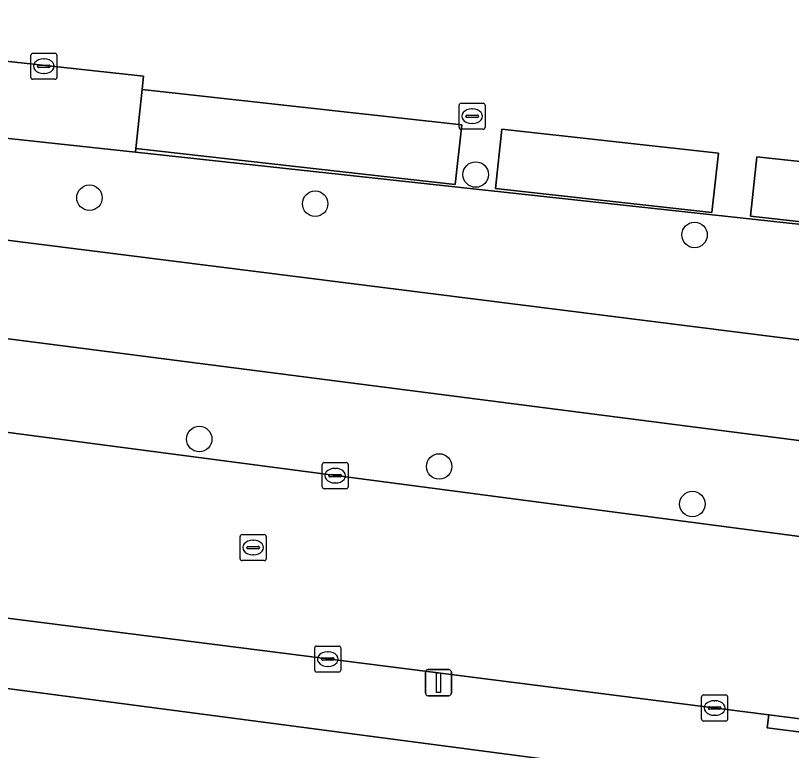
# Model space of a CAD drawing. Extents: x 162184 to 163154, y 385507 to 386516.
# Drawn here: x 162515.04 to 162544.83, y 386299.75 to 386327.96 of the extents above; entities that cross this region are included whole.
import ezdxf

# ---------------------------------------------------------------- set-up
doc = ezdxf.new("R2010")
doc.units = 0
for name, color, linetype in [('IMGEO_Boom', 7, 'Continuous'), ('IMGEO_Erf', 7, 'Continuous'), ('IMGEO_Groenvoorziening', 7, 'Continuous'), ('IMGEO_Hek', 7, 'Continuous'), ('IMGEO_Kolk', 7, 'Continuous'), ('IMGEO_Lichtmast', 7, 'Continuous'), ('IMGEO_Pand', 7, 'Continuous'), ('IMGEO_Rijbaan_lokaal_open', 7, 'Continuous'), ('IMGEO_Rioolput', 7, 'Continuous'), ('IMGEO_Voetpad_open', 7, 'Continuous')]:
    doc.layers.add(name, color=color, linetype=linetype)

msp = doc.modelspace()

# ---------------------------------------------------------------- linework, layer by layer
at = {"layer": 'IMGEO_Boom'}
for centre in [(162532.705, 386321.857), (162517.875, 386320.968), (162526.541, 386320.737), (162541.107, 386319.539), (162522.09, 386311.703), (162531.301, 386310.651), (162541.022, 386309.21)]:
    msp.add_circle(centre, 0.489, dxfattribs=at)
at = {"layer": 'IMGEO_Erf'}
msp.add_lwpolyline([(162485.288, 386282.525), (162494.698, 386281.362), (162495.493, 386287.373), (162498.659, 386286.953), (162498.976, 386286.911), (162500.317, 386297.032), (162503.228, 386296.7), (162503.618, 386299.644), (162510.487, 386298.734), (162516.753, 386297.904), (162523.333, 386297.033), (162529.779, 386296.179), (162536.161, 386295.334), (162542.776, 386294.458), (162543.349, 386298.36), (162500, 386304.056), (162413.185, 386315.464)], dxfattribs=at)
at = {"layer": 'IMGEO_Groenvoorziening'}
msp.add_lwpolyline([(162557.685, 386313.92), (162505.963, 386320.438), (162505.404, 386316.894), (162481.176, 386320.042), (162482.581, 386330.454), (162442.049, 386335.638), (162428.596, 386337.346), (162428.393, 386337.372), (162427.473, 386330.612), (162430.094, 386326.523), (162430.305, 386326.495), (162431.169, 386326.378), (162437.933, 386325.465), (162491.222, 386318.605), (162495.408, 386318.031), (162500, 386317.441), (162505.38, 386316.75), (162509.176, 386316.263), (162550.981, 386310.895)], dxfattribs=at)
for points in [[(162519.898, 386325.121), (162519.951, 386325.63), (162511.004, 386326.601), (162510.016, 386326.696), (162509.575, 386326.667), (162509.139, 386326.598), (162508.711, 386326.491), (162508.293, 386326.347), (162507.891, 386326.165), (162507.506, 386325.949), (162507.142, 386325.699), (162506.801, 386325.418), (162506.487, 386325.107), (162506.202, 386324.77), (162505.948, 386324.409), (162505.75, 386322.629), (162506.272, 386322.552), (162506.322, 386322.895), (162510.217, 386322.39), (162510.401, 386323.741), (162510.71, 386323.704), (162512.634, 386323.476), (162519.646, 386322.715), (162519.661, 386322.857)], [(162519.646, 386322.715), (162512.634, 386323.476), (162510.71, 386323.704), (162510.401, 386323.741), (162510.217, 386322.39), (162506.322, 386322.895), (162506.272, 386322.552), (162505.963, 386320.438), (162557.685, 386313.92), (162614.397, 386305.888), (162616.257, 386312.229), (162614.31, 386312.44), (162609.205, 386312.994)]]:
    msp.add_lwpolyline(points, close=True, dxfattribs=at)
at = {"layer": 'IMGEO_Hek'}
msp.add_lwpolyline([(162616.257, 386312.229), (162512.634, 386323.476)], dxfattribs=at)
at = {"layer": 'IMGEO_Kolk'}
for p, q in [((162515.624, 386325.588), (162515.624, 386326.44)), ((162515.699, 386326.514), (162516.551, 386326.514)), ((162516.112, 386326.294), (162516.137, 386326.294)), ((162516.625, 386326.44), (162516.625, 386325.588)), ((162515.883, 386326.008), (162515.883, 386326.02)), ((162516.321, 386325.971), (162515.923, 386325.971)), ((162515.926, 386326.057), (162516.324, 386326.057)), ((162516.367, 386326.02), (162516.367, 386326.008)), ((162516.135, 386325.734), (162516.11, 386325.734)), ((162516.551, 386325.514), (162515.699, 386325.514)), ((162532.066, 386323.67), (162532.066, 386324.522)), ((162532.141, 386324.596), (162532.993, 386324.596)), ((162533.067, 386324.522), (162533.067, 386323.67)), ((162532.554, 386324.376), (162532.579, 386324.376)), ((162532.325, 386324.09), (162532.325, 386324.102)), ((162532.763, 386324.053), (162532.365, 386324.053)), ((162532.368, 386324.139), (162532.766, 386324.139)), ((162532.809, 386324.102), (162532.809, 386324.09)), ((162532.993, 386323.596), (162532.141, 386323.596)), ((162532.577, 386323.816), (162532.552, 386323.816)), ((162526.884, 386310.798), (162527.736, 386310.798)), ((162526.809, 386309.872), (162526.809, 386310.724)), ((162527.297, 386310.578), (162527.322, 386310.578)), ((162527.81, 386310.724), (162527.81, 386309.872)), ((162527.068, 386310.292), (162527.068, 386310.304)), ((162527.506, 386310.255), (162527.108, 386310.255)), ((162527.111, 386310.341), (162527.509, 386310.341)), ((162527.552, 386310.304), (162527.552, 386310.292)), ((162527.32, 386310.018), (162527.295, 386310.018)), ((162527.736, 386309.798), (162526.884, 386309.798)), ((162526.524, 386302.832), (162526.524, 386303.684)), ((162526.599, 386303.758), (162527.451, 386303.758)), ((162527.525, 386303.684), (162527.525, 386302.832)), ((162527.012, 386303.538), (162527.037, 386303.538)), ((162526.783, 386303.252), (162526.783, 386303.264)), ((162527.221, 386303.215), (162526.823, 386303.215)), ((162526.826, 386303.301), (162527.224, 386303.301)), ((162527.267, 386303.264), (162527.267, 386303.252)), ((162527.451, 386302.758), (162526.599, 386302.758)), ((162527.035, 386302.978), (162527.01, 386302.978)), ((162541.452, 386301.879), (162542.304, 386301.879)), ((162541.377, 386300.953), (162541.377, 386301.805)), ((162541.865, 386301.659), (162541.89, 386301.659)), ((162542.378, 386301.805), (162542.378, 386300.953)), ((162541.636, 386301.373), (162541.636, 386301.385)), ((162542.074, 386301.336), (162541.676, 386301.336)), ((162541.679, 386301.422), (162542.077, 386301.422)), ((162542.12, 386301.385), (162542.12, 386301.373)), ((162541.888, 386301.099), (162541.863, 386301.099)), ((162542.304, 386300.879), (162541.452, 386300.879))]:
    msp.add_line(p, q, dxfattribs=at)
for points in [[(162515.624, 386325.588), (162515.624, 386326.44)], [(162515.699, 386326.514), (162516.551, 386326.514)], [(162516.625, 386326.44), (162516.625, 386325.588)], [(162516.551, 386325.514), (162515.699, 386325.514)], [(162532.066, 386323.67), (162532.066, 386324.522)], [(162532.141, 386324.596), (162532.993, 386324.596)], [(162533.067, 386324.522), (162533.067, 386323.67)], [(162532.993, 386323.596), (162532.141, 386323.596)], [(162526.884, 386310.798), (162527.736, 386310.798)], [(162526.809, 386309.872), (162526.809, 386310.724)], [(162527.81, 386310.724), (162527.81, 386309.872)], [(162527.736, 386309.798), (162526.884, 386309.798)], [(162526.524, 386302.832), (162526.524, 386303.684)], [(162526.599, 386303.758), (162527.451, 386303.758)], [(162527.525, 386303.684), (162527.525, 386302.832)], [(162527.451, 386302.758), (162526.599, 386302.758)], [(162541.452, 386301.879), (162542.304, 386301.879)], [(162541.377, 386300.953), (162541.377, 386301.805)], [(162542.378, 386301.805), (162542.378, 386300.953)], [(162542.304, 386300.879), (162541.452, 386300.879)]]:
    msp.add_lwpolyline(points, dxfattribs=at)
for centre, radius, start, end in [((162515.701, 386326.438), 0.0765, 91.552, 178.448), ((162515.701, 386326.438), 0.0765, 91.552, 178.448), ((162516.549, 386326.438), 0.0765, 1.552, 88.448), ((162516.549, 386326.438), 0.0765, 1.552, 88.448), ((162515.923, 386326.017), 0.0403, 85.8775, 175.7526), ((162515.92, 386326.007), 0.0366, 178.938, 274.7102), ((162516.324, 386326.014), 0.043, 264.8664, 352.4533), ((162516.328, 386326.019), 0.0386, 1.7309, 96.639), ((162515.701, 386325.59), 0.0765, 181.552, 268.448), ((162515.701, 386325.59), 0.0765, 181.552, 268.448), ((162516.549, 386325.59), 0.0765, 271.552, 358.448), ((162516.549, 386325.59), 0.0765, 271.552, 358.448), ((162532.143, 386324.52), 0.0765, 91.552, 178.448), ((162532.143, 386324.52), 0.0765, 91.552, 178.448), ((162532.991, 386324.52), 0.0765, 1.552, 88.448), ((162532.991, 386324.52), 0.0765, 1.552, 88.448), ((162532.365, 386324.099), 0.0403, 85.8775, 175.7526), ((162532.362, 386324.089), 0.0366, 178.938, 274.7102), ((162532.766, 386324.096), 0.043, 264.8664, 352.4533), ((162532.77, 386324.101), 0.0386, 1.7309, 96.639), ((162532.143, 386323.672), 0.0765, 181.552, 268.448), ((162532.143, 386323.672), 0.0765, 181.552, 268.448), ((162532.991, 386323.672), 0.0765, 271.552, 358.448), ((162532.991, 386323.672), 0.0765, 271.552, 358.448), ((162526.886, 386310.722), 0.0765, 91.552, 178.448), ((162526.886, 386310.722), 0.0765, 91.552, 178.448), ((162527.734, 386310.722), 0.0765, 1.552, 88.448), ((162527.734, 386310.722), 0.0765, 1.552, 88.448), ((162527.108, 386310.301), 0.0403, 85.8775, 175.7526), ((162527.105, 386310.291), 0.0366, 178.938, 274.7102), ((162527.509, 386310.298), 0.043, 264.8664, 352.4533), ((162527.513, 386310.303), 0.0386, 1.7309, 96.639), ((162526.886, 386309.874), 0.0765, 181.552, 268.448), ((162526.886, 386309.874), 0.0765, 181.552, 268.448), ((162527.734, 386309.874), 0.0765, 271.552, 358.448), ((162527.734, 386309.874), 0.0765, 271.552, 358.448), ((162526.601, 386303.682), 0.0765, 91.552, 178.448), ((162526.601, 386303.682), 0.0765, 91.552, 178.448), ((162527.449, 386303.682), 0.0765, 1.552, 88.448), ((162527.449, 386303.682), 0.0765, 1.552, 88.448), ((162526.823, 386303.261), 0.0403, 85.8775, 175.7526), ((162526.82, 386303.251), 0.0366, 178.938, 274.7102), ((162527.224, 386303.258), 0.043, 264.8664, 352.4533), ((162527.228, 386303.263), 0.0386, 1.7309, 96.639), ((162526.601, 386302.834), 0.0765, 181.552, 268.448), ((162526.601, 386302.834), 0.0765, 181.552, 268.448), ((162527.449, 386302.834), 0.0765, 271.552, 358.448), ((162527.449, 386302.834), 0.0765, 271.552, 358.448), ((162541.454, 386301.803), 0.0765, 91.552, 178.448), ((162541.454, 386301.803), 0.0765, 91.552, 178.448), ((162542.302, 386301.803), 0.0765, 1.552, 88.448), ((162542.302, 386301.803), 0.0765, 1.552, 88.448), ((162541.676, 386301.382), 0.0403, 85.8775, 175.7526), ((162541.673, 386301.372), 0.0366, 178.938, 274.7102), ((162542.077, 386301.379), 0.043, 264.8664, 352.4533), ((162542.081, 386301.384), 0.0386, 1.7309, 96.639), ((162541.454, 386300.955), 0.0765, 181.552, 268.448), ((162541.454, 386300.955), 0.0765, 181.552, 268.448), ((162542.302, 386300.955), 0.0765, 271.552, 358.448), ((162542.302, 386300.955), 0.0765, 271.552, 358.448)]:
    msp.add_arc(centre, radius, start, end, dxfattribs=at)
for centre, major_axis, ratio, start_param, end_param in [((162516.111, 386326.014), (-0.387, 0.002), 0.722429, 4.712389, 7.853982), ((162516.136, 386326.014), (-0.39, 0.002), 0.717154, 1.570796, 4.712389), ((162532.553, 386324.096), (-0.387, 0.002), 0.722429, 4.712389, 7.853982), ((162532.578, 386324.096), (-0.39, 0.002), 0.717154, 1.570796, 4.712389), ((162527.296, 386310.298), (-0.387, 0.002), 0.722429, 4.712389, 7.853982), ((162527.321, 386310.298), (-0.39, 0.002), 0.717154, 1.570796, 4.712389), ((162527.011, 386303.258), (-0.387, 0.002), 0.722429, 4.712389, 7.853982), ((162527.036, 386303.258), (-0.39, 0.002), 0.717154, 1.570796, 4.712389), ((162541.864, 386301.379), (-0.387, 0.002), 0.722429, 4.712389, 7.853982), ((162541.889, 386301.379), (-0.39, 0.002), 0.717154, 1.570796, 4.712389)]:
    msp.add_ellipse(centre, major_axis=major_axis, ratio=ratio, start_param=start_param, end_param=end_param, dxfattribs=at)
at = {"layer": 'IMGEO_Lichtmast'}
for p, q in [((162530.779, 386301.952), (162530.779, 386302.752)), ((162530.779, 386302.752), (162530.779, 386301.952)), ((162530.879, 386302.852), (162531.669, 386302.852)), ((162531.669, 386302.852), (162530.879, 386302.852)), ((162531.769, 386302.752), (162531.769, 386301.952)), ((162531.769, 386301.952), (162531.769, 386302.752)), ((162531.669, 386301.852), (162530.879, 386301.852)), ((162530.879, 386301.852), (162531.669, 386301.852))]:
    msp.add_line(p, q, dxfattribs=at)
msp.add_lwpolyline([(162531.199, 386302.727), (162531.349, 386302.727), (162531.349, 386301.977), (162531.199, 386301.977), (162531.199, 386302.727)], dxfattribs=at)
for centre, start, end in [((162530.879, 386302.752), 90, 180), ((162530.879, 386302.752), 90, 180), ((162531.669, 386302.752), 0, 90), ((162531.669, 386302.752), 360, 90), ((162530.879, 386301.952), 180, 270), ((162530.879, 386301.952), 180, 270), ((162531.669, 386301.952), 270, 0), ((162531.669, 386301.952), 270, 0)]:
    msp.add_arc(centre, 0.1, start, end, dxfattribs=at)
at = {"layer": 'IMGEO_Pand'}
for points in [[(162532.172, 386323.762), (162519.898, 386325.121), (162519.661, 386322.857), (162531.918, 386321.476)], [(162542.025, 386322.681), (162533.713, 386323.601), (162533.46, 386321.316), (162541.773, 386320.396)], [(162551.8, 386321.639), (162543.501, 386322.539), (162543.257, 386320.256), (162551.565, 386319.344)]]:
    msp.add_lwpolyline(points, close=True, dxfattribs=at)
at = {"layer": 'IMGEO_Rijbaan_lokaal_open'}
for points in [[(162496.554, 386390.038), (162487.44, 386324.827), (162505.42, 386322.678), (162505.75, 386322.629), (162505.948, 386324.409), (162506.202, 386324.77), (162506.487, 386325.107), (162506.801, 386325.418), (162507.142, 386325.699), (162507.506, 386325.949), (162507.891, 386326.165), (162508.293, 386326.347), (162508.711, 386326.491), (162509.139, 386326.598), (162509.575, 386326.667), (162510.016, 386326.696), (162511.004, 386326.601), (162519.951, 386325.63), (162519.898, 386325.121), (162532.172, 386323.762), (162531.918, 386321.476), (162519.661, 386322.857), (162519.646, 386322.715), (162609.205, 386312.994)], [(162551.376, 386307.147), (162505.895, 386313.114), (162500, 386313.887), (162499.627, 386313.936), (162430.717, 386322.917), (162424.113, 386323.778), (162398.306, 386327.127), (162394.765, 386327.647), (162393.671, 386320.383), (162398.862, 386319.696), (162408.726, 386318.7), (162412.877, 386318.155), (162452.611, 386312.938), (162459.282, 386312.062), (162497.379, 386307.06), (162500, 386306.716), (162504.735, 386306.098), (162543.961, 386301.114), (162549.973, 386300.35)]]:
    msp.add_lwpolyline(points, dxfattribs=at)
for points in [[(162542.025, 386322.681), (162541.773, 386320.396), (162533.46, 386321.316), (162533.713, 386323.601)], [(162551.8, 386321.639), (162551.565, 386319.344), (162543.257, 386320.256), (162543.501, 386322.539)]]:
    msp.add_lwpolyline(points, close=True, dxfattribs=at)
at = {"layer": 'IMGEO_Rioolput'}
for p, q in [((162523.659, 386307.112), (162523.659, 386307.964)), ((162523.734, 386308.038), (162524.586, 386308.038)), ((162524.147, 386307.818), (162524.172, 386307.818)), ((162524.66, 386307.964), (162524.66, 386307.112)), ((162523.918, 386307.532), (162523.918, 386307.544)), ((162524.356, 386307.495), (162523.958, 386307.495)), ((162523.961, 386307.581), (162524.359, 386307.581)), ((162524.402, 386307.544), (162524.402, 386307.532)), ((162524.17, 386307.258), (162524.145, 386307.258)), ((162524.586, 386307.038), (162523.734, 386307.038))]:
    msp.add_line(p, q, dxfattribs=at)
for points in [[(162523.659, 386307.112), (162523.659, 386307.964)], [(162523.734, 386308.038), (162524.586, 386308.038)], [(162524.66, 386307.964), (162524.66, 386307.112)], [(162524.586, 386307.038), (162523.734, 386307.038)]]:
    msp.add_lwpolyline(points, dxfattribs=at)
for centre, radius, start, end in [((162523.736, 386307.962), 0.0765, 91.552, 178.448), ((162523.736, 386307.962), 0.0765, 91.552, 178.448), ((162524.584, 386307.962), 0.0765, 1.552, 88.448), ((162524.584, 386307.962), 0.0765, 1.552, 88.448), ((162523.958, 386307.541), 0.0403, 85.8775, 175.7526), ((162523.955, 386307.531), 0.0366, 178.938, 274.7102), ((162524.359, 386307.538), 0.043, 264.8664, 352.4533), ((162524.363, 386307.543), 0.0386, 1.7309, 96.639), ((162523.736, 386307.114), 0.0765, 181.552, 268.448), ((162523.736, 386307.114), 0.0765, 181.552, 268.448), ((162524.584, 386307.114), 0.0765, 271.552, 358.448), ((162524.584, 386307.114), 0.0765, 271.552, 358.448)]:
    msp.add_arc(centre, radius, start, end, dxfattribs=at)
for centre, major_axis, ratio, start_param, end_param in [((162524.146, 386307.538), (-0.387, 0.002), 0.722429, 4.712389, 7.853982), ((162524.171, 386307.538), (-0.39, 0.002), 0.717154, 1.570796, 4.712389)]:
    msp.add_ellipse(centre, major_axis=major_axis, ratio=ratio, start_param=start_param, end_param=end_param, dxfattribs=at)
at = {"layer": 'IMGEO_Voetpad_open'}
for points in [[(162509.176, 386316.263), (162505.38, 386316.75), (162500, 386317.441), (162495.408, 386318.031), (162491.222, 386318.605), (162437.933, 386325.465), (162431.169, 386326.378), (162430.717, 386322.917), (162499.627, 386313.936), (162500, 386313.887), (162505.895, 386313.114), (162551.376, 386307.147), (162557.5, 386306.343), (162586.759, 386302.71), (162592.437, 386301.969), (162597.633, 386301.29), (162608.171, 386299.914), (162608.395, 386299.882), (162608.854, 386303.164), (162598.062, 386304.691), (162592.901, 386305.371), (162550.981, 386310.895)], [(162549.973, 386300.35), (162543.961, 386301.114), (162543.898, 386300.619), (162549.91, 386299.854)]]:
    msp.add_lwpolyline(points, close=True, dxfattribs=at)
for points in [[(162549.91, 386299.854), (162543.898, 386300.619), (162543.961, 386301.114), (162504.735, 386306.098), (162504.664, 386305.598), (162500, 386306.211), (162497.309, 386306.565), (162497.379, 386307.06), (162459.282, 386312.062), (162459.209, 386311.544), (162452.538, 386312.418), (162452.611, 386312.938), (162412.877, 386318.155)], [(162413.185, 386315.464), (162500, 386304.056), (162543.349, 386298.36), (162544.227, 386298.211), (162548.633, 386297.67)]]:
    msp.add_lwpolyline(points, dxfattribs=at)

doc.saveas('drawing.dxf')
